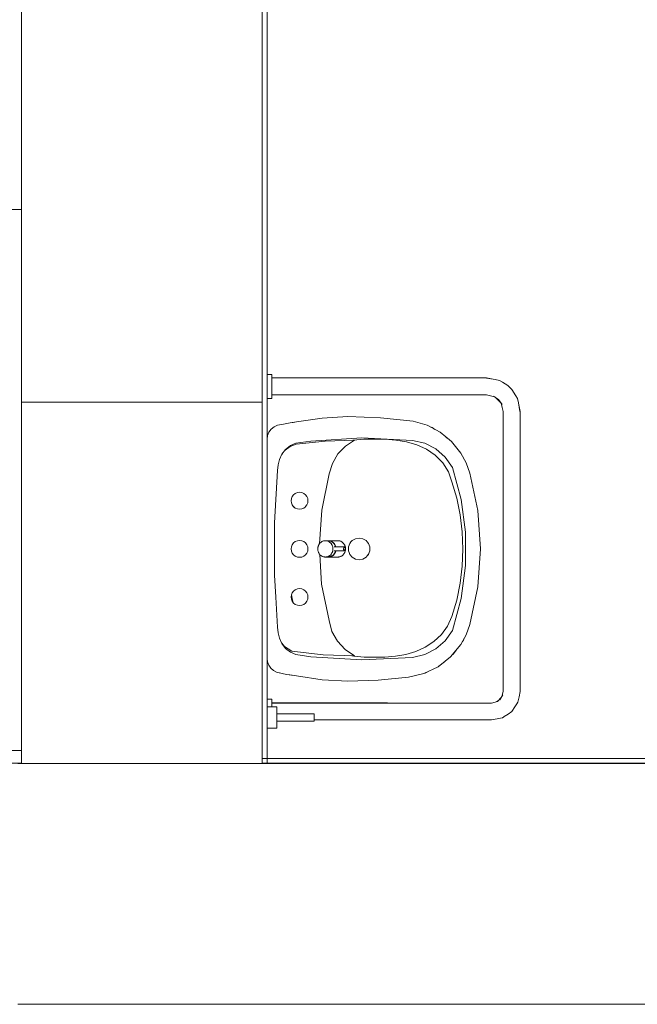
# Model space of a CAD drawing. Header units: millimetres. Extents: x -261 to 187, y -214 to 106.
# Tile 1019 of 1056: x -191.11 to -189.82, y 3.65 to 5.7. Entities that reach past the tile are written whole.
import ezdxf

# ---------------------------------------------------------------- set-up
doc = ezdxf.new("R2010")
doc.units = ezdxf.units.MM
doc.header["$LTSCALE"] = 0.005
doc.header["$MEASUREMENT"] = 0
for name, color, linetype, lineweight in [('IFC-Elemento terminal-Contorno', 9, 'Continuous', 5), ('IFC-Laje-Contorno', 9, 'Continuous', 5), ('IFC-Parede padrão-Contorno', 9, 'Continuous', 5), ('IFC-Parede-Contorno', 9, 'Continuous', 5)]:
    doc.layers.add(name, color=color, linetype=linetype, lineweight=lineweight)

msp = doc.modelspace()

# ---------------------------------------------------------------- linework, layer by layer
at = {"layer": 'IFC-Elemento terminal-Contorno', "lineweight": 5}
for p, q in [((-190.592, 4.9648), (-190.582, 4.9648)), ((-190.582, 4.964), (-190.582, 4.9648)), ((-190.582, 4.9615), (-190.582, 4.964)), ((-190.582, 4.9575), (-190.582, 4.9615)), ((-190.582, 4.9523), (-190.582, 4.9575)), ((-190.582, 4.9573), (-190.3638, 4.9573)), ((-190.3638, 4.9573), (-190.1357, 4.9573)), ((-190.1357, 4.9573), (-190.1222, 4.9546)), ((-190.582, 4.9463), (-190.582, 4.9523)), ((-190.582, 4.9398), (-190.582, 4.9463)), ((-190.582, 4.9333), (-190.582, 4.9398)), ((-190.1357, 4.9567), (-190.1178, 4.9539)), ((-190.1178, 4.9539), (-190.109, 4.952)), ((-190.109, 4.952), (-190.1026, 4.9483)), ((-190.1026, 4.9483), (-190.0918, 4.9414)), ((-190.0959, 4.944), (-190.0954, 4.9437)), ((-190.0954, 4.9437), (-190.095, 4.9434)), ((-190.0918, 4.9414), (-190.0864, 4.9369)), ((-190.0864, 4.9369), (-190.0833, 4.933)), ((-190.582, 4.9273), (-190.582, 4.9333)), ((-190.582, 4.9221), (-190.582, 4.9273)), ((-190.582, 4.9223), (-190.3638, 4.9223)), ((-190.582, 4.9181), (-190.582, 4.9221)), ((-190.582, 4.9156), (-190.582, 4.9181)), ((-190.3916, 4.9222), (-190.3908, 4.9223)), ((-190.3638, 4.9223), (-190.2993, 4.9223)), ((-190.3417, 4.9223), (-190.3415, 4.9222)), ((-190.3415, 4.9222), (-190.3415, 4.9223)), ((-190.3415, 4.9223), (-190.3415, 4.9222)), ((-190.2993, 4.9223), (-190.1357, 4.9223)), ((-190.1357, 4.9223), (-190.1273, 4.92)), ((-190.1273, 4.92), (-190.1187, 4.9177)), ((-190.1216, 4.9197), (-190.1109, 4.9123)), ((-190.1179, 4.9171), (-190.106, 4.9053)), ((-190.0833, 4.933), (-190.0747, 4.9201)), ((-190.0749, 4.9204), (-190.0743, 4.9195)), ((-190.0747, 4.9201), (-190.0713, 4.9143)), ((-190.0743, 4.9195), (-190.0713, 4.9143)), ((-190.592, 4.9147), (-190.582, 4.9147)), ((-190.582, 4.9147), (-190.582, 4.9156)), ((-190.1109, 4.9123), (-190.1036, 4.9017)), ((-190.1056, 4.9047), (-190.1033, 4.896)), ((-190.1033, 4.896), (-190.101, 4.8876)), ((-190.0713, 4.9143), (-190.0693, 4.9055)), ((-190.0693, 4.9055), (-190.0666, 4.8876)), ((-190.0687, 4.9011), (-190.066, 4.8876)), ((-190.4776, 4.8738), (-190.4242, 4.877)), ((-190.4242, 4.877), (-190.3562, 4.8745)), ((-190.101, 4.5964), (-190.101, 4.8876)), ((-190.066, 4.5964), (-190.066, 4.8876)), ((-190.5836, 4.8508), (-190.5776, 4.8557)), ((-190.5776, 4.8557), (-190.5705, 4.8589)), ((-190.5705, 4.8589), (-190.5581, 4.8614)), ((-190.5581, 4.8614), (-190.5443, 4.864)), ((-190.5581, 4.8614), (-190.5507, 4.8628)), ((-190.5507, 4.8628), (-190.5443, 4.864)), ((-190.5443, 4.864), (-190.5306, 4.866)), ((-190.5443, 4.864), (-190.5379, 4.8649)), ((-190.5379, 4.8649), (-190.5306, 4.866)), ((-190.5306, 4.866), (-190.4776, 4.8738)), ((-190.3562, 4.8745), (-190.2886, 4.8675)), ((-190.2886, 4.8675), (-190.2593, 4.8588)), ((-190.2593, 4.8588), (-190.2323, 4.8444)), ((-190.253, 4.8554), (-190.2487, 4.8539)), ((-190.592, 4.8296), (-190.591, 4.8373)), ((-190.591, 4.8373), (-190.5882, 4.8445)), ((-190.5882, 4.8445), (-190.5836, 4.8508)), ((-190.5862, 4.8471), (-190.586, 4.8479)), ((-190.586, 4.8479), (-190.5854, 4.8483)), ((-190.2487, 4.8539), (-190.2435, 4.8503)), ((-190.2323, 4.8444), (-190.2087, 4.8249)), ((-190.592, 4.8299), (-190.5919, 4.83)), ((-190.592, 4.8296), (-190.592, 4.8299)), ((-190.592, 4.3737), (-190.592, 4.8296)), ((-190.5548, 4.8071), (-190.5444, 4.8144)), ((-190.5546, 4.8074), (-190.5437, 4.8164)), ((-190.5536, 4.8087), (-190.5437, 4.8164)), ((-190.5444, 4.8144), (-190.5318, 4.8194)), ((-190.5437, 4.8164), (-190.5322, 4.8216)), ((-190.5322, 4.8216), (-190.5009, 4.826)), ((-190.5318, 4.8194), (-190.4713, 4.8261)), ((-190.5009, 4.826), (-190.3953, 4.8324)), ((-190.4713, 4.8261), (-190.4103, 4.8279)), ((-190.4449, 4.7992), (-190.4293, 4.8156)), ((-190.4293, 4.8156), (-190.4103, 4.8279)), ((-190.4137, 4.8278), (-190.4126, 4.828)), ((-190.4126, 4.828), (-190.3906, 4.8297)), ((-190.3953, 4.8324), (-190.2896, 4.8273)), ((-190.3906, 4.8297), (-190.3685, 4.8302)), ((-190.3685, 4.8302), (-190.3464, 4.8297)), ((-190.3464, 4.8297), (-190.3242, 4.828)), ((-190.3242, 4.828), (-190.3023, 4.8244)), ((-190.3023, 4.8244), (-190.281, 4.8184)), ((-190.2896, 4.8273), (-190.2643, 4.8215)), ((-190.281, 4.8184), (-190.2608, 4.8093)), ((-190.2643, 4.8215), (-190.2411, 4.8097)), ((-190.2194, 4.8337), (-190.2141, 4.83)), ((-190.2141, 4.83), (-190.2122, 4.8277)), ((-190.2087, 4.8249), (-190.1894, 4.8011)), ((-190.5666, 4.7873), (-190.5614, 4.7988)), ((-190.5616, 4.7982), (-190.5593, 4.8014)), ((-190.5614, 4.7988), (-190.5536, 4.8087)), ((-190.4562, 4.7796), (-190.4449, 4.7992)), ((-190.2608, 4.8093), (-190.2425, 4.7968)), ((-190.2425, 4.7968), (-190.2269, 4.781)), ((-190.2411, 4.8097), (-190.2215, 4.7926)), ((-190.1894, 4.8011), (-190.1783, 4.7808)), ((-190.1881, 4.7987), (-190.1872, 4.7976)), ((-190.1872, 4.7976), (-190.1861, 4.795)), ((-190.5703, 4.7648), (-190.5693, 4.7762)), ((-190.5693, 4.7762), (-190.5666, 4.7873)), ((-190.4627, 4.7579), (-190.4562, 4.7796)), ((-190.2269, 4.781), (-190.2151, 4.7623)), ((-190.2215, 4.7926), (-190.2066, 4.7713)), ((-190.1783, 4.7808), (-190.1702, 4.7591)), ((-190.5764, 4.6561), (-190.5703, 4.7648)), ((-190.4783, 4.6824), (-190.4627, 4.7579)), ((-190.2151, 4.7623), (-190.2077, 4.7414)), ((-190.2066, 4.7713), (-190.1886, 4.7047)), ((-190.1702, 4.7591), (-190.1538, 4.6812)), ((-190.2077, 4.7414), (-190.1978, 4.7071)), ((-190.5398, 4.7106), (-190.537, 4.7143)), ((-190.5398, 4.7106), (-190.537, 4.7142)), ((-190.5372, 4.714), (-190.5372, 4.714)), ((-190.537, 4.7142), (-190.5334, 4.717)), ((-190.5334, 4.717), (-190.5291, 4.7188)), ((-190.5291, 4.7188), (-190.5246, 4.7194)), ((-190.5246, 4.7194), (-190.5201, 4.7188)), ((-190.5201, 4.7188), (-190.5158, 4.717)), ((-190.5201, 4.7188), (-190.5158, 4.7171)), ((-190.5158, 4.717), (-190.5122, 4.7142)), ((-190.5122, 4.7142), (-190.5094, 4.7106)), ((-190.5422, 4.7017), (-190.5415, 4.7064)), ((-190.5421, 4.7019), (-190.5415, 4.6973)), ((-190.5415, 4.7064), (-190.5398, 4.7106)), ((-190.5415, 4.6973), (-190.5398, 4.6931)), ((-190.5398, 4.6931), (-190.537, 4.6894)), ((-190.5122, 4.6895), (-190.5094, 4.6931)), ((-190.5094, 4.7106), (-190.5076, 4.7064)), ((-190.5094, 4.6931), (-190.5076, 4.6973)), ((-190.5076, 4.7064), (-190.5071, 4.7018)), ((-190.5076, 4.6973), (-190.5071, 4.7019)), ((-190.5076, 4.6973), (-190.5071, 4.7018)), ((-190.1978, 4.7071), (-190.1908, 4.6722)), ((-190.1886, 4.7047), (-190.1794, 4.6362)), ((-190.537, 4.6895), (-190.5334, 4.6867)), ((-190.537, 4.6894), (-190.5334, 4.6866)), ((-190.5334, 4.6867), (-190.5291, 4.6849)), ((-190.5291, 4.6849), (-190.5246, 4.6843)), ((-190.5246, 4.6843), (-190.5201, 4.6849)), ((-190.5201, 4.6849), (-190.5158, 4.6867)), ((-190.5158, 4.6866), (-190.5122, 4.6894)), ((-190.4832, 4.6124), (-190.4783, 4.6824)), ((-190.1908, 4.6722), (-190.1866, 4.6368)), ((-190.1538, 4.6812), (-190.1483, 4.6018)), ((-190.5764, 4.5472), (-190.5764, 4.6561)), ((-190.1866, 4.6368), (-190.1852, 4.6011)), ((-190.1794, 4.5671), (-190.1794, 4.6362)), ((-190.5415, 4.6061), (-190.5398, 4.6104)), ((-190.5398, 4.6104), (-190.537, 4.614)), ((-190.537, 4.614), (-190.5334, 4.6168)), ((-190.5334, 4.6168), (-190.5291, 4.6186)), ((-190.5334, 4.6168), (-190.5291, 4.6185)), ((-190.5291, 4.6186), (-190.5246, 4.6192)), ((-190.5291, 4.6185), (-190.5246, 4.6191)), ((-190.5246, 4.6191), (-190.5201, 4.6185)), ((-190.5201, 4.6185), (-190.5158, 4.6168)), ((-190.5158, 4.6168), (-190.5122, 4.614)), ((-190.5158, 4.6168), (-190.5122, 4.614)), ((-190.5122, 4.614), (-190.5094, 4.6104)), ((-190.5122, 4.614), (-190.5094, 4.6104)), ((-190.5106, 4.612), (-190.5106, 4.612)), ((-190.5094, 4.6104), (-190.5076, 4.6061)), ((-190.4855, 4.6082), (-190.4851, 4.6092)), ((-190.4851, 4.6092), (-190.4846, 4.6102)), ((-190.4846, 4.6102), (-190.4841, 4.6111)), ((-190.4841, 4.6111), (-190.4835, 4.612)), ((-190.4835, 4.612), (-190.4828, 4.6129)), ((-190.4828, 4.6129), (-190.4821, 4.6137)), ((-190.4821, 4.6137), (-190.4814, 4.6144)), ((-190.4814, 4.6144), (-190.4806, 4.6152)), ((-190.4806, 4.6152), (-190.4797, 4.6158)), ((-190.4797, 4.6158), (-190.4788, 4.6164)), ((-190.4788, 4.6164), (-190.4779, 4.6169)), ((-190.4779, 4.6169), (-190.477, 4.6174)), ((-190.477, 4.6174), (-190.476, 4.6178)), ((-190.476, 4.6178), (-190.475, 4.6181)), ((-190.475, 4.6181), (-190.474, 4.6183)), ((-190.474, 4.6183), (-190.473, 4.6185)), ((-190.473, 4.6185), (-190.472, 4.6186)), ((-190.472, 4.6186), (-190.4709, 4.6187)), ((-190.4709, 4.6187), (-190.4699, 4.6186)), ((-190.4709, 4.6187), (-190.4651, 4.6187)), ((-190.4699, 4.6186), (-190.4689, 4.6185)), ((-190.4689, 4.6185), (-190.4679, 4.6183)), ((-190.4679, 4.6183), (-190.4669, 4.6181)), ((-190.4669, 4.6181), (-190.4659, 4.6178)), ((-190.4659, 4.6178), (-190.4649, 4.6174)), ((-190.4651, 4.6187), (-190.464, 4.6186)), ((-190.4649, 4.6187), (-190.4646, 4.6187)), ((-190.4649, 4.6174), (-190.464, 4.6169)), ((-190.4646, 4.6187), (-190.4636, 4.6186)), ((-190.4646, 4.6187), (-190.4448, 4.6187)), ((-190.464, 4.6186), (-190.463, 4.6185)), ((-190.464, 4.6169), (-190.463, 4.6164)), ((-190.4636, 4.6186), (-190.4626, 4.6185)), ((-190.463, 4.6185), (-190.462, 4.6183)), ((-190.463, 4.6164), (-190.4622, 4.6158)), ((-190.4626, 4.6185), (-190.4615, 4.6183)), ((-190.4622, 4.6158), (-190.4613, 4.6152)), ((-190.462, 4.6183), (-190.461, 4.6181)), ((-190.4615, 4.6183), (-190.4605, 4.6181)), ((-190.4613, 4.6152), (-190.4605, 4.6144)), ((-190.461, 4.6181), (-190.46, 4.6178)), ((-190.4605, 4.6181), (-190.4595, 4.6178)), ((-190.4605, 4.6144), (-190.4598, 4.6137)), ((-190.46, 4.6178), (-190.459, 4.6174)), ((-190.4598, 4.6137), (-190.4591, 4.6129)), ((-190.4595, 4.6178), (-190.4586, 4.6174)), ((-190.4591, 4.6129), (-190.4584, 4.612)), ((-190.459, 4.6174), (-190.4581, 4.6169)), ((-190.4586, 4.6174), (-190.4576, 4.6169)), ((-190.4584, 4.612), (-190.4578, 4.6111)), ((-190.4581, 4.6169), (-190.4572, 4.6164)), ((-190.4578, 4.6111), (-190.4573, 4.6102)), ((-190.4576, 4.6169), (-190.4567, 4.6164)), ((-190.4573, 4.6102), (-190.4568, 4.6092)), ((-190.4572, 4.6164), (-190.4563, 4.6158)), ((-190.4568, 4.6092), (-190.4563, 4.6082)), ((-190.4567, 4.6164), (-190.4559, 4.6158)), ((-190.4563, 4.6158), (-190.4555, 4.6152)), ((-190.4559, 4.6158), (-190.455, 4.6152)), ((-190.4555, 4.6152), (-190.4547, 4.6144)), ((-190.455, 4.6152), (-190.4542, 4.6144)), ((-190.4547, 4.6144), (-190.4539, 4.6137)), ((-190.4542, 4.6144), (-190.4535, 4.6137)), ((-190.4539, 4.6137), (-190.4532, 4.6129)), ((-190.4535, 4.6137), (-190.4528, 4.6129)), ((-190.4532, 4.6129), (-190.4525, 4.612)), ((-190.4528, 4.6129), (-190.4521, 4.612)), ((-190.4525, 4.612), (-190.4519, 4.6111)), ((-190.4521, 4.612), (-190.4515, 4.6111)), ((-190.4519, 4.6111), (-190.4514, 4.6102)), ((-190.4515, 4.6111), (-190.4509, 4.6102)), ((-190.4514, 4.6102), (-190.4509, 4.6092)), ((-190.4509, 4.6102), (-190.4505, 4.6092)), ((-190.4509, 4.6092), (-190.4505, 4.6082)), ((-190.4505, 4.6092), (-190.45, 4.6082)), ((-190.4448, 4.6187), (-190.4437, 4.6186)), ((-190.4437, 4.6186), (-190.4427, 4.6185)), ((-190.4427, 4.6185), (-190.4417, 4.6183)), ((-190.4417, 4.6183), (-190.4407, 4.6181)), ((-190.4407, 4.6181), (-190.4397, 4.6178)), ((-190.4397, 4.6178), (-190.4387, 4.6174)), ((-190.4387, 4.6174), (-190.4378, 4.6169)), ((-190.4378, 4.6169), (-190.4369, 4.6164)), ((-190.4369, 4.6164), (-190.436, 4.6158)), ((-190.436, 4.6158), (-190.4351, 4.6152)), ((-190.4351, 4.6152), (-190.4343, 4.6144)), ((-190.4343, 4.6144), (-190.4336, 4.6137)), ((-190.4336, 4.6137), (-190.4329, 4.6129)), ((-190.4329, 4.6129), (-190.4322, 4.612)), ((-190.4322, 4.612), (-190.4316, 4.6111)), ((-190.4316, 4.6111), (-190.4311, 4.6102)), ((-190.4311, 4.6102), (-190.4306, 4.6092)), ((-190.4306, 4.6092), (-190.4302, 4.6082)), ((-190.4229, 4.6056), (-190.4216, 4.6093)), ((-190.4216, 4.6093), (-190.4202, 4.613)), ((-190.4202, 4.613), (-190.4177, 4.616)), ((-190.4202, 4.6129), (-190.4177, 4.616)), ((-190.4177, 4.616), (-190.4151, 4.619)), ((-190.4151, 4.619), (-190.4084, 4.6229)), ((-190.4084, 4.6229), (-190.4007, 4.6242)), ((-190.4007, 4.6242), (-190.393, 4.6229)), ((-190.393, 4.6229), (-190.3863, 4.619)), ((-190.3863, 4.619), (-190.3837, 4.616)), ((-190.3837, 4.616), (-190.3812, 4.613)), ((-190.3837, 4.616), (-190.3812, 4.6129)), ((-190.3812, 4.613), (-190.3799, 4.6093)), ((-190.3799, 4.6093), (-190.3785, 4.6056)), ((-190.5421, 4.6016), (-190.5415, 4.6062)), ((-190.5421, 4.6016), (-190.5415, 4.5971)), ((-190.5415, 4.5971), (-190.5398, 4.5928)), ((-190.5398, 4.5929), (-190.537, 4.5892)), ((-190.537, 4.5892), (-190.5334, 4.5864)), ((-190.537, 4.5892), (-190.5334, 4.5864)), ((-190.5158, 4.5864), (-190.5122, 4.5892)), ((-190.5122, 4.5892), (-190.5094, 4.5929)), ((-190.5094, 4.5928), (-190.5076, 4.5971)), ((-190.5076, 4.6061), (-190.5071, 4.6016)), ((-190.5076, 4.5971), (-190.5071, 4.6016)), ((-190.4867, 4.6028), (-190.4866, 4.6039)), ((-190.4867, 4.6016), (-190.4867, 4.6028)), ((-190.4867, 4.6016), (-190.4867, 4.6005)), ((-190.4867, 4.6005), (-190.4866, 4.5994)), ((-190.4866, 4.6039), (-190.4864, 4.605)), ((-190.4866, 4.5994), (-190.4864, 4.5983)), ((-190.4864, 4.605), (-190.4862, 4.6061)), ((-190.4864, 4.5983), (-190.4862, 4.5972)), ((-190.4862, 4.6061), (-190.4859, 4.6071)), ((-190.4862, 4.5972), (-190.4859, 4.5962)), ((-190.4859, 4.6071), (-190.4855, 4.6082)), ((-190.4859, 4.5962), (-190.4855, 4.5951)), ((-190.4855, 4.5951), (-190.4851, 4.5941)), ((-190.4851, 4.5941), (-190.4846, 4.5931)), ((-190.4846, 4.5931), (-190.4841, 4.5922)), ((-190.4841, 4.5922), (-190.4835, 4.5913)), ((-190.4835, 4.5913), (-190.4828, 4.5904)), ((-190.4828, 4.5904), (-190.4821, 4.5896)), ((-190.4827, 4.5903), (-190.4786, 4.5285)), ((-190.4821, 4.5896), (-190.4814, 4.5888)), ((-190.4814, 4.5888), (-190.4806, 4.5881)), ((-190.4613, 4.5881), (-190.4605, 4.5888)), ((-190.4605, 4.5888), (-190.4598, 4.5896)), ((-190.4598, 4.5896), (-190.4591, 4.5904)), ((-190.4591, 4.5904), (-190.4584, 4.5913)), ((-190.4584, 4.5913), (-190.4578, 4.5922)), ((-190.4578, 4.5922), (-190.4573, 4.5931)), ((-190.4573, 4.5931), (-190.4568, 4.5941)), ((-190.4568, 4.5941), (-190.4563, 4.5951)), ((-190.4563, 4.6082), (-190.456, 4.6071)), ((-190.4563, 4.5951), (-190.456, 4.5962)), ((-190.456, 4.6071), (-190.4557, 4.6061)), ((-190.456, 4.5962), (-190.4557, 4.5972)), ((-190.4557, 4.6061), (-190.4554, 4.605)), ((-190.4557, 4.5972), (-190.4554, 4.5983)), ((-190.4555, 4.5881), (-190.4547, 4.5888)), ((-190.4554, 4.605), (-190.4553, 4.6039)), ((-190.4554, 4.5983), (-190.4553, 4.5994)), ((-190.4553, 4.6039), (-190.4552, 4.6028)), ((-190.4553, 4.5994), (-190.4552, 4.6005)), ((-190.4552, 4.6028), (-190.4551, 4.6016)), ((-190.4552, 4.6005), (-190.4551, 4.6016)), ((-190.455, 4.5881), (-190.4542, 4.5888)), ((-190.4547, 4.5888), (-190.4539, 4.5896)), ((-190.4542, 4.5888), (-190.4535, 4.5896)), ((-190.4539, 4.5896), (-190.4532, 4.5904)), ((-190.4535, 4.5896), (-190.4528, 4.5904)), ((-190.4532, 4.5904), (-190.4525, 4.5913)), ((-190.4528, 4.6056), (-190.4314, 4.6056)), ((-190.4528, 4.5977), (-190.4314, 4.5977)), ((-190.4528, 4.5904), (-190.4521, 4.5913)), ((-190.4525, 4.5913), (-190.4519, 4.5922)), ((-190.4521, 4.5913), (-190.4515, 4.5922)), ((-190.4519, 4.5922), (-190.4513, 4.5932)), ((-190.4515, 4.5922), (-190.4509, 4.5931)), ((-190.4514, 4.5931), (-190.4509, 4.5941)), ((-190.4509, 4.5941), (-190.4505, 4.5951)), ((-190.4509, 4.5931), (-190.4505, 4.5941)), ((-190.4505, 4.6082), (-190.4501, 4.6071)), ((-190.4505, 4.5951), (-190.4501, 4.5962)), ((-190.4505, 4.5941), (-190.45, 4.5951)), ((-190.4501, 4.6071), (-190.4498, 4.6061)), ((-190.4501, 4.5962), (-190.4498, 4.5972)), ((-190.45, 4.6082), (-190.4497, 4.6071)), ((-190.45, 4.5951), (-190.4497, 4.5962)), ((-190.4498, 4.6061), (-190.4497, 4.6056)), ((-190.4498, 4.5972), (-190.4497, 4.5977)), ((-190.4497, 4.6071), (-190.4494, 4.6061)), ((-190.4497, 4.5962), (-190.4494, 4.5972)), ((-190.4494, 4.6061), (-190.4493, 4.6056)), ((-190.4494, 4.5972), (-190.4493, 4.5977)), ((-190.4351, 4.5881), (-190.4343, 4.5888)), ((-190.4343, 4.5888), (-190.4336, 4.5896)), ((-190.4336, 4.5896), (-190.4329, 4.5904)), ((-190.4329, 4.6027), (-190.4327, 4.6036)), ((-190.4329, 4.6016), (-190.4329, 4.6027)), ((-190.4329, 4.6016), (-190.4329, 4.6006)), ((-190.4329, 4.6006), (-190.4327, 4.5997)), ((-190.4329, 4.5904), (-190.4322, 4.5913)), ((-190.4327, 4.6036), (-190.4325, 4.6044)), ((-190.4327, 4.5997), (-190.4325, 4.5988)), ((-190.4325, 4.6044), (-190.4322, 4.6051)), ((-190.4325, 4.5988), (-190.4322, 4.5982)), ((-190.4322, 4.6051), (-190.4318, 4.6055)), ((-190.4322, 4.5982), (-190.4318, 4.5978)), ((-190.4322, 4.5913), (-190.4316, 4.5922)), ((-190.4318, 4.6055), (-190.4314, 4.6056)), ((-190.4318, 4.5978), (-190.4314, 4.5977)), ((-190.4316, 4.5922), (-190.4311, 4.5931)), ((-190.4314, 4.6056), (-190.4311, 4.6055)), ((-190.4314, 4.5977), (-190.4311, 4.5978)), ((-190.4311, 4.6055), (-190.4307, 4.6051)), ((-190.4311, 4.5978), (-190.4307, 4.5982)), ((-190.4311, 4.5931), (-190.4306, 4.5941)), ((-190.4307, 4.6051), (-190.4304, 4.6044)), ((-190.4307, 4.5982), (-190.4304, 4.5988)), ((-190.4306, 4.5941), (-190.4302, 4.5951)), ((-190.4304, 4.6044), (-190.4302, 4.6036)), ((-190.4304, 4.5988), (-190.4302, 4.5997)), ((-190.4302, 4.6082), (-190.4298, 4.6071)), ((-190.4302, 4.6036), (-190.43, 4.6027)), ((-190.4302, 4.5997), (-190.43, 4.6006)), ((-190.4302, 4.5951), (-190.4298, 4.5962)), ((-190.43, 4.6027), (-190.43, 4.6016)), ((-190.43, 4.6006), (-190.43, 4.6016)), ((-190.4298, 4.6071), (-190.4295, 4.6061)), ((-190.4298, 4.5962), (-190.4295, 4.5972)), ((-190.4295, 4.6061), (-190.4293, 4.605)), ((-190.4295, 4.5972), (-190.4293, 4.5983)), ((-190.4293, 4.605), (-190.4291, 4.6039)), ((-190.4293, 4.5983), (-190.4291, 4.5994)), ((-190.4291, 4.6039), (-190.429, 4.6028)), ((-190.4291, 4.5994), (-190.429, 4.6005)), ((-190.429, 4.6028), (-190.429, 4.6016)), ((-190.429, 4.6005), (-190.429, 4.6016)), ((-190.4229, 4.6016), (-190.4229, 4.6056)), ((-190.4229, 4.5977), (-190.4229, 4.6016)), ((-190.4229, 4.5977), (-190.4216, 4.594)), ((-190.4216, 4.594), (-190.4202, 4.5903)), ((-190.4202, 4.5903), (-190.4152, 4.5843)), ((-190.3837, 4.5873), (-190.3812, 4.5904)), ((-190.3837, 4.5873), (-190.3812, 4.5903)), ((-190.3812, 4.5903), (-190.3799, 4.594)), ((-190.3799, 4.594), (-190.3785, 4.5977)), ((-190.3785, 4.6056), (-190.3785, 4.6016)), ((-190.3785, 4.5977), (-190.3785, 4.6016)), ((-190.1866, 4.5655), (-190.1852, 4.6011)), ((-190.1538, 4.5224), (-190.1483, 4.6018)), ((-190.101, 4.5949), (-190.101, 4.5964)), ((-190.101, 4.3052), (-190.101, 4.5949)), ((-190.066, 4.3052), (-190.066, 4.5964)), ((-190.5334, 4.5864), (-190.5291, 4.5847)), ((-190.5291, 4.5847), (-190.5246, 4.5841)), ((-190.5291, 4.5847), (-190.5246, 4.5841)), ((-190.5246, 4.5841), (-190.5201, 4.5847)), ((-190.5246, 4.5841), (-190.5201, 4.5847)), ((-190.5201, 4.5847), (-190.5158, 4.5864)), ((-190.4806, 4.5881), (-190.4797, 4.5875)), ((-190.4797, 4.5875), (-190.4788, 4.5869)), ((-190.4788, 4.5869), (-190.4779, 4.5864)), ((-190.4779, 4.5864), (-190.477, 4.5859)), ((-190.477, 4.5859), (-190.476, 4.5855)), ((-190.476, 4.5855), (-190.475, 4.5852)), ((-190.475, 4.5852), (-190.474, 4.5849)), ((-190.474, 4.5849), (-190.473, 4.5848)), ((-190.473, 4.5848), (-190.472, 4.5846)), ((-190.472, 4.5846), (-190.4709, 4.5846)), ((-190.4709, 4.5846), (-190.4699, 4.5846)), ((-190.4709, 4.5846), (-190.4651, 4.5846)), ((-190.4699, 4.5846), (-190.4689, 4.5848)), ((-190.4689, 4.5848), (-190.4679, 4.5849)), ((-190.4679, 4.5849), (-190.4669, 4.5852)), ((-190.4669, 4.5852), (-190.4659, 4.5855)), ((-190.4659, 4.5855), (-190.4649, 4.5859)), ((-190.4651, 4.5846), (-190.464, 4.5846)), ((-190.4649, 4.5859), (-190.464, 4.5864)), ((-190.4649, 4.5846), (-190.4646, 4.5846)), ((-190.4646, 4.5846), (-190.4636, 4.5846)), ((-190.4646, 4.5846), (-190.4448, 4.5846)), ((-190.464, 4.5864), (-190.463, 4.5869)), ((-190.464, 4.5846), (-190.463, 4.5848)), ((-190.4636, 4.5846), (-190.4626, 4.5848)), ((-190.463, 4.5869), (-190.4622, 4.5875)), ((-190.463, 4.5848), (-190.462, 4.5849)), ((-190.4626, 4.5848), (-190.4615, 4.5849)), ((-190.4622, 4.5875), (-190.4613, 4.5881)), ((-190.462, 4.5849), (-190.461, 4.5852)), ((-190.4615, 4.5849), (-190.4605, 4.5852)), ((-190.461, 4.5852), (-190.46, 4.5855)), ((-190.4605, 4.5852), (-190.4595, 4.5855)), ((-190.46, 4.5855), (-190.459, 4.5859)), ((-190.4595, 4.5855), (-190.4586, 4.5859)), ((-190.459, 4.5859), (-190.4581, 4.5864)), ((-190.4586, 4.5859), (-190.4576, 4.5864)), ((-190.4581, 4.5864), (-190.4572, 4.5869)), ((-190.4576, 4.5864), (-190.4567, 4.5869)), ((-190.4572, 4.5869), (-190.4563, 4.5875)), ((-190.4567, 4.5869), (-190.4559, 4.5875)), ((-190.4563, 4.5875), (-190.4555, 4.5881)), ((-190.4559, 4.5875), (-190.455, 4.5881)), ((-190.4448, 4.5846), (-190.4437, 4.5846)), ((-190.4437, 4.5846), (-190.4427, 4.5848)), ((-190.4427, 4.5848), (-190.4417, 4.5849)), ((-190.4417, 4.5849), (-190.4407, 4.5852)), ((-190.4407, 4.5852), (-190.4397, 4.5855)), ((-190.4397, 4.5855), (-190.4387, 4.5859)), ((-190.4387, 4.5859), (-190.4378, 4.5864)), ((-190.4378, 4.5864), (-190.4369, 4.5869)), ((-190.4369, 4.5869), (-190.436, 4.5875)), ((-190.436, 4.5875), (-190.4351, 4.5881)), ((-190.4152, 4.5843), (-190.4084, 4.5804)), ((-190.4084, 4.5804), (-190.4007, 4.5791)), ((-190.4007, 4.5791), (-190.393, 4.5804)), ((-190.393, 4.5804), (-190.3863, 4.5843)), ((-190.3863, 4.5843), (-190.3837, 4.5873)), ((-190.1908, 4.5301), (-190.1866, 4.5655)), ((-190.1886, 4.4986), (-190.1794, 4.5671)), ((-190.5764, 4.5472), (-190.5738, 4.5011)), ((-190.4786, 4.5285), (-190.4633, 4.4529)), ((-190.1978, 4.4951), (-190.1908, 4.5301)), ((-190.5415, 4.5059), (-190.5398, 4.5102)), ((-190.5398, 4.5102), (-190.537, 4.5138)), ((-190.537, 4.5138), (-190.5334, 4.5165)), ((-190.5334, 4.5165), (-190.5291, 4.5183)), ((-190.5334, 4.5166), (-190.5291, 4.5183)), ((-190.5291, 4.5183), (-190.5246, 4.5189)), ((-190.5291, 4.5183), (-190.5246, 4.5189)), ((-190.5246, 4.5189), (-190.5201, 4.5183)), ((-190.5246, 4.5189), (-190.5201, 4.5183)), ((-190.5201, 4.5183), (-190.5158, 4.5166)), ((-190.5158, 4.5166), (-190.5122, 4.5138)), ((-190.5158, 4.5165), (-190.5122, 4.5138)), ((-190.5122, 4.5138), (-190.5094, 4.5101)), ((-190.5094, 4.5101), (-190.5076, 4.5059)), ((-190.1702, 4.4445), (-190.1538, 4.5224)), ((-190.5738, 4.5011), (-190.5703, 4.4385)), ((-190.5421, 4.5013), (-190.5415, 4.5059)), ((-190.5421, 4.5014), (-190.5415, 4.4968)), ((-190.5415, 4.4969), (-190.5398, 4.4926)), ((-190.5414, 4.5063), (-190.5392, 4.4951)), ((-190.5398, 4.4926), (-190.537, 4.489)), ((-190.5398, 4.4926), (-190.537, 4.489)), ((-190.5392, 4.4951), (-190.5377, 4.4898)), ((-190.537, 4.489), (-190.5334, 4.4862)), ((-190.5334, 4.4862), (-190.5291, 4.4844)), ((-190.5334, 4.4862), (-190.5291, 4.4845)), ((-190.5201, 4.4844), (-190.5158, 4.4862)), ((-190.5158, 4.4862), (-190.5122, 4.489)), ((-190.5122, 4.489), (-190.5094, 4.4926)), ((-190.5094, 4.4926), (-190.5076, 4.4968)), ((-190.5076, 4.5059), (-190.5071, 4.5014)), ((-190.5076, 4.4969), (-190.507, 4.5014)), ((-190.2077, 4.4609), (-190.1978, 4.4951)), ((-190.2066, 4.432), (-190.1886, 4.4986)), ((-190.5291, 4.4844), (-190.5246, 4.4838)), ((-190.5246, 4.4839), (-190.5201, 4.4845)), ((-190.4633, 4.4529), (-190.4573, 4.4301)), ((-190.2166, 4.4411), (-190.2077, 4.4609)), ((-190.5703, 4.4385), (-190.5693, 4.4271)), ((-190.5693, 4.4271), (-190.5666, 4.416)), ((-190.4573, 4.4301), (-190.446, 4.4094)), ((-190.2293, 4.4236), (-190.2166, 4.4411)), ((-190.2215, 4.4107), (-190.2066, 4.432)), ((-190.1783, 4.4227), (-190.1702, 4.4445)), ((-190.5666, 4.416), (-190.5614, 4.4045)), ((-190.5617, 4.4053), (-190.5557, 4.3989)), ((-190.5616, 4.4051), (-190.5536, 4.3946)), ((-190.5614, 4.4045), (-190.5536, 4.3946)), ((-190.446, 4.4094), (-190.43, 4.3921)), ((-190.2633, 4.3969), (-190.2451, 4.4087)), ((-190.2451, 4.4087), (-190.2293, 4.4236)), ((-190.2411, 4.3936), (-190.2215, 4.4107)), ((-190.1894, 4.4025), (-190.1783, 4.4227)), ((-190.186, 4.4087), (-190.1839, 4.4115)), ((-190.1839, 4.4115), (-190.1824, 4.4152)), ((-190.5557, 4.3989), (-190.5484, 4.3934)), ((-190.5536, 4.3946), (-190.5437, 4.3868)), ((-190.5484, 4.3934), (-190.5403, 4.389)), ((-190.5437, 4.3868), (-190.5322, 4.3816)), ((-190.5403, 4.389), (-190.4755, 4.3813)), ((-190.43, 4.3921), (-190.4103, 4.3791)), ((-190.3039, 4.3822), (-190.2831, 4.3882)), ((-190.2831, 4.3882), (-190.2633, 4.3969)), ((-190.2643, 4.3818), (-190.2411, 4.3936)), ((-190.2104, 4.377), (-190.1894, 4.4025)), ((-190.2049, 4.3827), (-190.1985, 4.3914)), ((-190.592, 4.3737), (-190.5911, 4.3664)), ((-190.592, 4.3725), (-190.5918, 4.372)), ((-190.5911, 4.3664), (-190.5886, 4.3595)), ((-190.5322, 4.3816), (-190.5009, 4.3773)), ((-190.5009, 4.3773), (-190.3953, 4.3709)), ((-190.4755, 4.3813), (-190.4103, 4.3791)), ((-190.4161, 4.3793), (-190.4116, 4.3786)), ((-190.4116, 4.3786), (-190.3901, 4.3767)), ((-190.3953, 4.3709), (-190.2896, 4.376)), ((-190.3953, 4.3709), (-190.2896, 4.376)), ((-190.3901, 4.3767), (-190.3685, 4.3761)), ((-190.3685, 4.3761), (-190.347, 4.3767)), ((-190.347, 4.3767), (-190.3254, 4.3786)), ((-190.3254, 4.3786), (-190.3039, 4.3822)), ((-190.2896, 4.376), (-190.2643, 4.3818)), ((-190.2896, 4.376), (-190.2643, 4.3818)), ((-190.2364, 4.3566), (-190.2104, 4.377)), ((-190.2319, 4.3594), (-190.2235, 4.3667)), ((-190.2077, 4.3802), (-190.2049, 4.3827)), ((-190.5886, 4.3595), (-190.5845, 4.3535)), ((-190.5866, 4.3567), (-190.5864, 4.3559)), ((-190.5864, 4.3559), (-190.5858, 4.3555)), ((-190.5845, 4.3535), (-190.579, 4.3485)), ((-190.579, 4.3485), (-190.5726, 4.3451)), ((-190.5726, 4.3451), (-190.5517, 4.3406)), ((-190.5726, 4.3451), (-190.5581, 4.342)), ((-190.2661, 4.3422), (-190.2364, 4.3566)), ((-190.2648, 4.3428), (-190.2636, 4.3431)), ((-190.2636, 4.3431), (-190.2545, 4.3478)), ((-190.2342, 4.3583), (-190.2319, 4.3594)), ((-190.5581, 4.342), (-190.5517, 4.3406)), ((-190.5517, 4.3406), (-190.5306, 4.3373)), ((-190.5517, 4.3406), (-190.5451, 4.3396)), ((-190.5451, 4.3396), (-190.5306, 4.3373)), ((-190.5306, 4.3373), (-190.4776, 4.3295)), ((-190.4776, 4.3295), (-190.4242, 4.3263)), ((-190.4242, 4.3263), (-190.3611, 4.3285)), ((-190.3611, 4.3285), (-190.2982, 4.3345)), ((-190.2982, 4.3345), (-190.2661, 4.3422)), ((-190.1039, 4.2944), (-190.101, 4.3052)), ((-190.0682, 4.2939), (-190.066, 4.3052)), ((-190.592, 4.2888), (-190.582, 4.2888)), ((-190.582, 4.2879), (-190.582, 4.2888)), ((-190.582, 4.2854), (-190.582, 4.2879)), ((-190.582, 4.2814), (-190.582, 4.2854)), ((-190.582, 4.2762), (-190.582, 4.2814)), ((-190.1252, 4.281), (-190.1131, 4.2843)), ((-190.1144, 4.2839), (-190.1122, 4.2852)), ((-190.1131, 4.2843), (-190.1052, 4.2922)), ((-190.1078, 4.2877), (-190.1019, 4.298)), ((-190.0726, 4.2794), (-190.0705, 4.2825)), ((-190.0705, 4.2825), (-190.0686, 4.2911)), ((-190.0686, 4.2911), (-190.0682, 4.2939)), ((-190.592, 4.273), (-190.5719, 4.273)), ((-190.582, 4.2813), (-190.3916, 4.2813)), ((-190.582, 4.281), (-190.4179, 4.281)), ((-190.582, 4.273), (-190.582, 4.2762)), ((-190.5719, 4.2697), (-190.5719, 4.273)), ((-190.5719, 4.2652), (-190.5719, 4.2697)), ((-190.5719, 4.2599), (-190.5719, 4.2652)), ((-190.4179, 4.281), (-190.3586, 4.281)), ((-190.3916, 4.2813), (-190.3791, 4.2812)), ((-190.3791, 4.2812), (-190.3658, 4.2812)), ((-190.3658, 4.2812), (-190.3531, 4.2812)), ((-190.3586, 4.281), (-190.1252, 4.281)), ((-190.3531, 4.2812), (-190.348, 4.2813)), ((-190.348, 4.2813), (-190.3451, 4.2812)), ((-190.3451, 4.2812), (-190.3415, 4.2813)), ((-190.3432, 4.281), (-190.3415, 4.2813)), ((-190.3415, 4.2813), (-190.3398, 4.281)), ((-190.0909, 4.2578), (-190.0833, 4.2633)), ((-190.0833, 4.2633), (-190.0769, 4.2729)), ((-190.0769, 4.2729), (-190.0726, 4.2794)), ((-190.5719, 4.254), (-190.5719, 4.2599)), ((-190.5719, 4.2585), (-190.5587, 4.2585)), ((-190.5719, 4.2435), (-190.5719, 4.2585)), ((-190.5719, 4.2479), (-190.5719, 4.254)), ((-190.5719, 4.242), (-190.5719, 4.2479)), ((-190.5719, 4.2435), (-190.5587, 4.2435)), ((-190.5719, 4.2367), (-190.5719, 4.242)), ((-190.5595, 4.2585), (-190.547, 4.2585)), ((-190.5587, 4.2585), (-190.5443, 4.2585)), ((-190.5587, 4.2435), (-190.5443, 4.2435)), ((-190.547, 4.2585), (-190.5351, 4.2585)), ((-190.5443, 4.2585), (-190.5294, 4.2585)), ((-190.5443, 4.2435), (-190.5294, 4.2435)), ((-190.5351, 4.2585), (-190.5241, 4.2585)), ((-190.5294, 4.2585), (-190.515, 4.2585)), ((-190.5294, 4.2435), (-190.515, 4.2435)), ((-190.515, 4.2585), (-190.5018, 4.2585)), ((-190.515, 4.2435), (-190.5018, 4.2435)), ((-190.5018, 4.2585), (-190.5006, 4.2585)), ((-190.5018, 4.2435), (-190.5006, 4.2435)), ((-190.5006, 4.2585), (-190.4994, 4.2585)), ((-190.5006, 4.2435), (-190.4994, 4.2435)), ((-190.4994, 4.2585), (-190.4981, 4.2585)), ((-190.4994, 4.2435), (-190.4981, 4.2435)), ((-190.4981, 4.2585), (-190.4968, 4.2585)), ((-190.4981, 4.2435), (-190.4968, 4.2435)), ((-190.4968, 4.2585), (-190.4957, 4.2585)), ((-190.4968, 4.2435), (-190.4957, 4.2435)), ((-190.4957, 4.2585), (-190.4948, 4.2585)), ((-190.4957, 4.2435), (-190.4948, 4.2435)), ((-190.4948, 4.2585), (-190.4943, 4.2585)), ((-190.4948, 4.2435), (-190.4943, 4.2435)), ((-190.4943, 4.2585), (-190.494, 4.2585)), ((-190.4943, 4.2435), (-190.494, 4.2435)), ((-190.494, 4.2435), (-190.494, 4.2585)), ((-190.494, 4.246), (-190.4179, 4.246)), ((-190.4179, 4.246), (-190.3586, 4.246)), ((-190.3586, 4.246), (-190.1252, 4.246)), ((-190.1252, 4.246), (-190.1139, 4.2482)), ((-190.1139, 4.2482), (-190.1111, 4.2486)), ((-190.1111, 4.2486), (-190.1026, 4.2505)), ((-190.1026, 4.2505), (-190.0967, 4.2544)), ((-190.1005, 4.2522), (-190.0909, 4.2578)), ((-190.0989, 4.2529), (-190.0909, 4.2578)), ((-190.592, 4.2289), (-190.5719, 4.2289)), ((-190.5719, 4.2322), (-190.5719, 4.2367)), ((-190.5719, 4.2289), (-190.5719, 4.2322))]:
    msp.add_line(p, q, dxfattribs=at)
at = {"layer": 'IFC-Laje-Contorno', "lineweight": 5}
msp.add_line((-191.1999, 5.3076), (-191.1029, 5.3076), dxfattribs=at)
at = {"layer": 'IFC-Parede padrão-Contorno', "lineweight": 5}
for p, q in [((-190.602, 4.6738), (-190.602, 6.1696)), ((-190.592, 4.6738), (-190.592, 6.1696)), ((-191.1029, 4.3388), (-191.1029, 4.9072)), ((-191.1029, 4.9072), (-190.7244, 4.9072)), ((-190.602, 4.3388), (-190.602, 4.9072)), ((-190.602, 4.1551), (-190.602, 4.6738)), ((-190.592, 4.1551), (-190.592, 4.6738)), ((-191.1029, 4.1551), (-191.1029, 4.3388)), ((-190.602, 4.1658), (-189.4751, 4.1658)), ((-191.11, 4.1551), (-189.0791, 4.1551)), ((-190.602, 4.1558), (-189.4751, 4.1558)), ((-191.11, 3.6542), (-189.0791, 3.6542))]:
    msp.add_line(p, q, dxfattribs=at)
at = {"layer": 'IFC-Parede-Contorno', "lineweight": 5}
for p, q in [((-191.1029, 5.1762), (-191.1029, 6.1596)), ((-191.1029, 4.9072), (-191.1029, 5.1762)), ((-190.7244, 4.9072), (-190.602, 4.9072)), ((-191.391, 4.1823), (-191.1029, 4.1823)), ((-191.391, 4.1558), (-191.1029, 4.1558))]:
    msp.add_line(p, q, dxfattribs=at)

doc.saveas('drawing.dxf')
